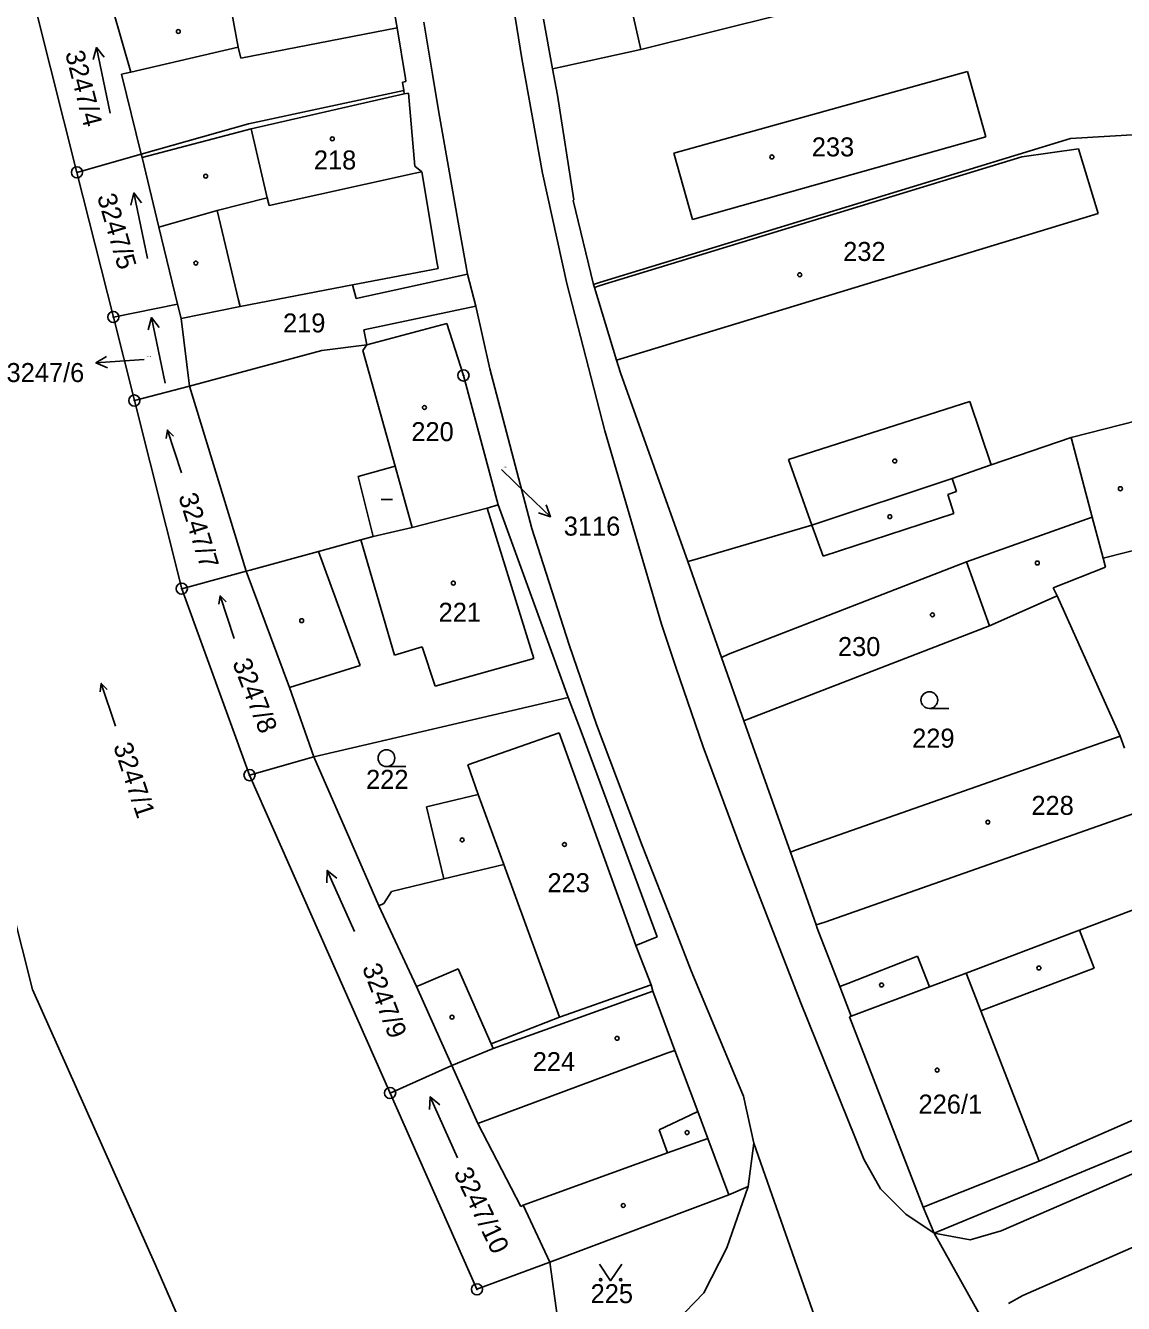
# Model space of a CAD drawing. Extents: x -736345 to -729997, y -1130177 to -1122501.
# Drawn here: x -733843 to -733744.7, y -1126448.2 to -1126333.8 of the extents above; entities that cross this region are included whole.
import ezdxf

# ---------------------------------------------------------------- set-up
doc = ezdxf.new("R2010")
doc.units = 0
for name, color, linetype in [('Vrstva 1', 7, 'Continuous'), ('Vrstva 16', 7, 'Continuous'), ('Vrstva 18', 7, 'Continuous'), ('Vrstva 19', 7, 'Continuous'), ('Vrstva 25', 7, 'Continuous'), ('Vrstva 4', 7, 'Continuous')]:
    doc.layers.add(name, color=color, linetype=linetype)

msp = doc.modelspace()

# ---------------------------------------------------------------- linework, layer by layer
at = {"layer": 'Vrstva 1'}
for points in [[(-733870.73, -1126307.5), (-733842.36, -1126420.12)], [(-733787.92, -1126335.97), (-733790.36, -1126325.15)], [(-733742.86, -1126324.72), (-733787.92, -1126335.97)], [(-733798.57, -1126336.78), (-733800.32, -1126325.81)], [(-733809.73, -1126334.03), (-733810.85, -1126327.66)], [(-733841.89, -1126332.98), (-733838.37, -1126346.96)], [(-733833.56, -1126337.99), (-733835.16, -1126332.39)], [(-733808.98, -1126338.55), (-733809.73, -1126334.03)], [(-733807.32, -1126333.5), (-733806.55, -1126338.18)], [(-733796.63, -1126333.25), (-733795.81, -1126337.7)], [(-733787.92, -1126335.97), (-733794.71, -1126337.46)], [(-733796.71, -1126347.03), (-733798.57, -1126336.78)], [(-733794.71, -1126337.46), (-733795.81, -1126337.7)], [(-733795.81, -1126337.7), (-733795.38, -1126340.06)], [(-733833.56, -1126337.99), (-733834.38, -1126338.18)], [(-733834.38, -1126338.18), (-733832.62, -1126345.34)], [(-733809.24, -1126338.89), (-733808.93, -1126338.84)], [(-733809.13, -1126339.63), (-733809.24, -1126338.89)], [(-733808.93, -1126338.84), (-733808.98, -1126338.55)], [(-733806.55, -1126338.18), (-733806.03, -1126341.41)], [(-733758.69, -1126337.92), (-733784.96, -1126345.25)], [(-733757.04, -1126343.78), (-733758.69, -1126337.92)], [(-733823.01, -1126342.62), (-733809.13, -1126339.63)], [(-733809.08, -1126339.92), (-733809.13, -1126339.63)], [(-733808.71, -1126339.87), (-733809.08, -1126339.92)], [(-733808.15, -1126346.41), (-733808.71, -1126339.87)], [(-733795.38, -1126340.06), (-733793.91, -1126349.42)], [(-733806.03, -1126341.41), (-733805.22, -1126346)], [(-733832.62, -1126345.34), (-733823.01, -1126342.62)], [(-733733.41, -1126342.96), (-733749.48, -1126343.93)], [(-733749.48, -1126343.93), (-733791.62, -1126356.83)], [(-733783.3, -1126351.18), (-733757.04, -1126343.78)], [(-733838.37, -1126346.96), (-733832.62, -1126345.34)], [(-733832.54, -1126345.63), (-733832.62, -1126345.34)], [(-733832.54, -1126345.63), (-733831.03, -1126351.86)], [(-733784.96, -1126345.25), (-733783.3, -1126351.18)], [(-733807.51, -1126346.9), (-733808.15, -1126346.41)], [(-733806.59, -1126352.42), (-733807.51, -1126346.9)], [(-733805.22, -1126346), (-733804.17, -1126351.94)], [(-733835.11, -1126359.91), (-733838.37, -1126346.96)], [(-733794.54, -1126356.91), (-733796.71, -1126347.03)], [(-733793.91, -1126349.42), (-733793.98, -1126349.47)], [(-733793.98, -1126349.47), (-733792.14, -1126356.99)], [(-733829.36, -1126358.77), (-733831.03, -1126351.86)], [(-733806.16, -1126354.98), (-733806.59, -1126352.42)], [(-733804.17, -1126351.94), (-733803.41, -1126356.06)], [(-733813.72, -1126357.03), (-733806.65, -1126355.69)], [(-733803.41, -1126356.06), (-733813.39, -1126358.25)], [(-733806.65, -1126355.69), (-733806.06, -1126355.58)], [(-733806.06, -1126355.58), (-733806.16, -1126354.98)], [(-733803.41, -1126356.06), (-733802.68, -1126358.94)], [(-733823.77, -1126358.98), (-733813.72, -1126357.03)], [(-733813.39, -1126358.25), (-733813.72, -1126357.03)], [(-733791.14, -1126370.1), (-733794.54, -1126356.91)], [(-733792.14, -1126356.99), (-733791.62, -1126356.83)], [(-733792.06, -1126357.27), (-733792.14, -1126356.99)], [(-733790.09, -1126363.77), (-733792.06, -1126357.27)], [(-733829.36, -1126358.77), (-733835.11, -1126359.91)], [(-733829.05, -1126360.03), (-733829.36, -1126358.77)], [(-733829.05, -1126360.03), (-733823.77, -1126358.98)], [(-733802.68, -1126358.94), (-733812.7, -1126361.07)], [(-733801.42, -1126364.55), (-733802.68, -1126358.94)], [(-733833.23, -1126367.39), (-733835.11, -1126359.91)], [(-733828.29, -1126366.09), (-733829.05, -1126360.03)], [(-733812.42, -1126362.39), (-733805.26, -1126360.48)], [(-733805.26, -1126360.48), (-733803.79, -1126365.14)], [(-733812.7, -1126361.07), (-733812.42, -1126362.39)], [(-733816.47, -1126362.92), (-733827.96, -1126366)], [(-733812.42, -1126362.39), (-733816.47, -1126362.92)], [(-733789.74, -1126364.92), (-733790.09, -1126363.77)], [(-733803.79, -1126365.14), (-733800.69, -1126376.73)], [(-733797.66, -1126378.85), (-733801.42, -1126364.55)], [(-733783.72, -1126381.81), (-733789.74, -1126364.92)], [(-733833.23, -1126367.39), (-733828.29, -1126366.09)], [(-733827.96, -1126366), (-733828.29, -1126366.09)], [(-733828.29, -1126366.09), (-733823.23, -1126382.66)], [(-733828.99, -1126384.23), (-733833.23, -1126367.39)], [(-733749.42, -1126370.69), (-733743.45, -1126369.16)], [(-733786.08, -1126387.41), (-733791.14, -1126370.1)], [(-733749.42, -1126370.69), (-733756.57, -1126373.15)], [(-733760.05, -1126374.37), (-733756.57, -1126373.15)], [(-733772.62, -1126378.53), (-733760.05, -1126374.37)], [(-733801.68, -1126377.03), (-733808.39, -1126378.76)], [(-733800.69, -1126376.73), (-733801.68, -1126377.03)], [(-733800.69, -1126376.73), (-733795.91, -1126389.86)], [(-733808.39, -1126378.76), (-733811.87, -1126379.56)], [(-733794.33, -1126389.26), (-733797.66, -1126378.85)], [(-733783.05, -1126381.61), (-733772.62, -1126378.53)], [(-733812.98, -1126379.87), (-733816.75, -1126380.91)], [(-733811.87, -1126379.56), (-733812.98, -1126379.87)], [(-733740.67, -1126380.01), (-733746.54, -1126381.51)], [(-733816.75, -1126380.91), (-733822.88, -1126382.57)], [(-733783.72, -1126381.81), (-733783.05, -1126381.61)], [(-733780.7, -1126390.38), (-733783.72, -1126381.81)], [(-733746.34, -1126382.29), (-733751.01, -1126384.15)], [(-733746.54, -1126381.51), (-733746.34, -1126382.29)], [(-733828.99, -1126384.23), (-733823.23, -1126382.66)], [(-733822.88, -1126382.57), (-733823.23, -1126382.66)], [(-733823.23, -1126382.66), (-733819.36, -1126393.09)], [(-733828.99, -1126384.23), (-733822.93, -1126400.92)], [(-733751.01, -1126384.15), (-733750.68, -1126384.87)], [(-733750.68, -1126384.87), (-733756.71, -1126387.56)], [(-733745.03, -1126397.42), (-733750.68, -1126384.87)], [(-733784.79, -1126391.25), (-733786.08, -1126387.41)], [(-733778.24, -1126395.88), (-733756.71, -1126387.56)], [(-733791.87, -1126396.4), (-733794.33, -1126389.26)], [(-733795.91, -1126389.86), (-733794.42, -1126393.98)], [(-733780.7, -1126390.38), (-733778.71, -1126396.06)], [(-733782.35, -1126398.4), (-733784.79, -1126391.25)], [(-733819.36, -1126393.09), (-733817.16, -1126399.27)], [(-733794.42, -1126393.98), (-733812.44, -1126398.17)], [(-733794.42, -1126393.98), (-733793.25, -1126397.01)], [(-733778.71, -1126396.06), (-733778.24, -1126395.88)], [(-733774.54, -1126407.81), (-733778.71, -1126396.06)], [(-733795.22, -1126397.13), (-733803.4, -1126399.99)], [(-733788.36, -1126416.16), (-733795.22, -1126397.13)], [(-733793.25, -1126397.01), (-733786.46, -1126415.39)], [(-733787.79, -1126407.21), (-733791.87, -1126396.4)], [(-733812.44, -1126398.17), (-733816.68, -1126399.15)], [(-733778.95, -1126407.56), (-733782.35, -1126398.4)], [(-733745.03, -1126397.42), (-733774.07, -1126407.65)], [(-733817.16, -1126399.27), (-733822.93, -1126400.92)], [(-733816.68, -1126399.15), (-733817.16, -1126399.27)], [(-733813.95, -1126406.66), (-733817.16, -1126399.27)], [(-733803.4, -1126399.99), (-733802.46, -1126402.66)], [(-733822.93, -1126400.92), (-733810.35, -1126429.38)], [(-733755.68, -1126441.72), (-733662.88, -1126401.46)], [(-733802.46, -1126402.66), (-733807.1, -1126403.75)], [(-733807.1, -1126403.75), (-733805.55, -1126410.21)], [(-733811.36, -1126412.61), (-733813.95, -1126406.66)], [(-733784.85, -1126414.73), (-733787.79, -1126407.21)], [(-733773.62, -1126421.26), (-733778.95, -1126407.56)], [(-733774.07, -1126407.65), (-733774.54, -1126407.81)], [(-733772.24, -1126414.31), (-733774.54, -1126407.81)], [(-733805.55, -1126410.21), (-733810.21, -1126411.33)], [(-733810.21, -1126411.33), (-733810.91, -1126412.4)], [(-733810.91, -1126412.4), (-733811.36, -1126412.61)], [(-733808, -1126419.84), (-733811.36, -1126412.61)], [(-733741.8, -1126412.21), (-733748.67, -1126414.81)], [(-733772.24, -1126414.31), (-733772.14, -1126414.61)], [(-733786.46, -1126415.39), (-733788.36, -1126416.16)], [(-733783.4, -1126418.45), (-733784.85, -1126414.73)], [(-733770.12, -1126419.84), (-733772.14, -1126414.61)], [(-733758.81, -1126418.64), (-733749.15, -1126414.99)], [(-733748.67, -1126414.81), (-733749.15, -1126414.99)], [(-733788.36, -1126416.16), (-733787, -1126419.7)], [(-733781.06, -1126424.09), (-733783.4, -1126418.45)], [(-733762.09, -1126419.88), (-733758.81, -1126418.64)], [(-733831.32, -1126444.86), (-733842.36, -1126420.12)], [(-733808, -1126419.84), (-733804.83, -1126426.92)], [(-733787, -1126419.7), (-733795.19, -1126422.58)], [(-733787, -1126419.7), (-733786.85, -1126420.27)], [(-733769.1, -1126422.5), (-733770.12, -1126419.84)], [(-733769.1, -1126422.5), (-733762.09, -1126419.88)], [(-733786.85, -1126420.27), (-733784.88, -1126425.56)], [(-733767.95, -1126435.31), (-733773.62, -1126421.26)], [(-733795.19, -1126422.58), (-733801.3, -1126424.99)], [(-733769.25, -1126422.56), (-733769.1, -1126422.5)], [(-733762.66, -1126439.61), (-733769.25, -1126422.56)], [(-733778.74, -1126429.67), (-733781.06, -1126424.09)], [(-733801.12, -1126425.4), (-733804.83, -1126426.92)], [(-733801.3, -1126424.99), (-733801.12, -1126425.4)], [(-733782.83, -1126431.03), (-733784.88, -1126425.56)], [(-733810.35, -1126429.38), (-733804.83, -1126426.92)], [(-733804.83, -1126426.92), (-733802.5, -1126432.11)], [(-733752.27, -1126435.47), (-733734.5, -1126427.7)], [(-733802.58, -1126446.95), (-733810.35, -1126429.38)], [(-733777.81, -1126433.87), (-733778.74, -1126429.67)], [(-733781.92, -1126433.44), (-733782.83, -1126431.03)], [(-733802.5, -1126432.11), (-733798.66, -1126439.54)], [(-733761.68, -1126441.93), (-733737.53, -1126431.92)], [(-733781.92, -1126433.44), (-733780.03, -1126438.5)], [(-733777.81, -1126433.87), (-733778.31, -1126437.75)], [(-733763.65, -1126474.3), (-733777.81, -1126433.87)], [(-733766.48, -1126437.97), (-733767.95, -1126435.31)], [(-733752.27, -1126435.47), (-733762.66, -1126439.61)], [(-733778.31, -1126437.75), (-733780.21, -1126443.25)], [(-733778.31, -1126437.75), (-733780.03, -1126438.5)], [(-733764.21, -1126440.21), (-733766.48, -1126437.97)], [(-733798.66, -1126439.54), (-733798.45, -1126439.43)], [(-733798.45, -1126439.43), (-733796.06, -1126444.51)], [(-733780.03, -1126438.5), (-733796.06, -1126444.51)], [(-733761.68, -1126441.93), (-733764.21, -1126440.21)], [(-733762.66, -1126439.61), (-733761.68, -1126441.93)], [(-733753.75, -1126447.52), (-733737.53, -1126440.41)], [(-733758.46, -1126442.51), (-733755.68, -1126441.72)], [(-733761.68, -1126441.93), (-733757.17, -1126449.97)], [(-733761.68, -1126441.93), (-733758.46, -1126442.51)], [(-733780.21, -1126443.25), (-733782.28, -1126447.28)], [(-733821.47, -1126467.45), (-733831.32, -1126444.86)], [(-733796.06, -1126444.51), (-733802.58, -1126446.95)], [(-733796.06, -1126444.51), (-733794.72, -1126454.29)], [(-733782.28, -1126447.28), (-733785.63, -1126450.72)], [(-733755.01, -1126448.22), (-733753.75, -1126447.52)]]:
    msp.add_lwpolyline(points, dxfattribs=at)
at = {"layer": 'Vrstva 16'}
for points in [[(-733832.35, -1126363.7), (-733833.68, -1126363.8)], [(-733800.39, -1126373.56), (-733798.17, -1126375.7)]]:
    msp.add_lwpolyline(points, dxfattribs=at)
at = {"layer": 'Vrstva 25'}
for points in [[(-733836.908, -1126336.865), (-733836.623, -1126335.784), (-733835.93, -1126336.661)], [(-733835.397, -1126341.656), (-733836.623, -1126335.784)], [(-733833.558, -1126349.885), (-733833.273, -1126348.804), (-733832.58, -1126349.681)], [(-733832.047, -1126354.676), (-733833.273, -1126348.804)], [(-733831.988, -1126361.045), (-733831.703, -1126359.964), (-733831.01, -1126360.841)], [(-733830.477, -1126365.836), (-733831.703, -1126359.964)], [(-733835.636, -1126364.448), (-733836.671, -1126364.024), (-733835.711, -1126363.452)], [(-733833.68, -1126363.8), (-733836.671, -1126364.024)], [(-733830.378, -1126370.773), (-733830.27, -1126370.031), (-733829.742, -1126370.563)], [(-733829.009, -1126373.848), (-733830.27, -1126370.031)], [(-733811.14, -1126376.25), (-733810.14, -1126376.25)], [(-733798.17, -1126375.7), (-733796.012, -1126377.783)], [(-733796.384, -1126376.729), (-733796.012, -1126377.783), (-733797.079, -1126377.448)], [(-733825.668, -1126385.623), (-733825.56, -1126384.881), (-733825.032, -1126385.413)], [(-733824.299, -1126388.698), (-733825.56, -1126384.881)], [(-733836.298, -1126393.453), (-733836.19, -1126392.711), (-733835.662, -1126393.243)], [(-733834.929, -1126396.528), (-733836.19, -1126392.711)], [(-733762.1, -1126394.95), (-733760.35, -1126394.95)], [(-733810.68, -1126400.15), (-733808.93, -1126400.15)], [(-733816.025, -1126410.561), (-733815.979, -1126409.444), (-733815.113, -1126410.151)], [(-733813.521, -1126414.916), (-733815.979, -1126409.444)], [(-733806.825, -1126430.841), (-733806.779, -1126429.724), (-733805.913, -1126430.431)], [(-733804.321, -1126435.196), (-733806.779, -1126429.724)], [(-733791.62, -1126444.69), (-733790.62, -1126446.19), (-733789.62, -1126444.69)]]:
    msp.add_lwpolyline(points, dxfattribs=at)
for centre, radius in [((-733829.3, -1126334.35), 0.175), ((-733815.52, -1126343.96), 0.175), ((-733776.19, -1126345.58), 0.175), ((-733838.37, -1126346.96), 0.5), ((-733838.37, -1126346.96), 0.032), ((-733826.85, -1126347.3), 0.175), ((-733827.73, -1126355.08), 0.175), ((-733773.7, -1126356.13), 0.175), ((-733835.11, -1126359.91), 0.5), ((-733835.11, -1126359.91), 0.032), ((-733803.79, -1126365.14), 0.5), ((-733803.79, -1126365.14), 0.032), ((-733833.23, -1126367.39), 0.5), ((-733833.23, -1126367.39), 0.032), ((-733807.28, -1126368.01), 0.175), ((-733765.2, -1126372.8), 0.175), ((-733745.01, -1126375.28), 0.175), ((-733765.64, -1126377.78), 0.175), ((-733752.44, -1126381.93), 0.175), ((-733828.99, -1126384.23), 0.5), ((-733828.99, -1126384.23), 0.032), ((-733804.69, -1126383.73), 0.175), ((-733818.26, -1126387.09), 0.175), ((-733761.83, -1126386.57), 0.175), ((-733762.1, -1126394.2), 0.75), ((-733810.68, -1126399.4), 0.75), ((-733822.93, -1126400.92), 0.5), ((-733822.93, -1126400.92), 0.032), ((-733756.87, -1126405.13), 0.175), ((-733803.9, -1126406.72), 0.175), ((-733794.75, -1126407.13), 0.175), ((-733752.3, -1126418.19), 0.175), ((-733766.38, -1126419.71), 0.175), ((-733804.81, -1126422.59), 0.175), ((-733790.04, -1126424.48), 0.175), ((-733761.4, -1126427.33), 0.175), ((-733810.35, -1126429.38), 0.5), ((-733810.35, -1126429.38), 0.032), ((-733783.78, -1126432.92), 0.175), ((-733789.49, -1126439.45), 0.175), ((-733802.58, -1126446.95), 0.5), ((-733791.52, -1126446.09), 0.1), ((-733789.72, -1126446.09), 0.1), ((-733802.58, -1126446.95), 0.032)]:
    msp.add_circle(centre, radius, dxfattribs=at)
at = {"layer": 'Vrstva 4'}
for points in [[(-733823.95, -1126335.75), (-733824.93, -1126330.37)], [(-733809.73, -1126334.03), (-733823.72, -1126336.73)], [(-733823.95, -1126335.75), (-733833.56, -1126337.99)], [(-733823.72, -1126336.73), (-733823.95, -1126335.75)], [(-733809.08, -1126339.92), (-733822.77, -1126343.06)], [(-733822.77, -1126343.06), (-733832.54, -1126345.63)], [(-733822.77, -1126343.06), (-733821.35, -1126349.25)], [(-733791.56, -1126357.1), (-733753.82, -1126345.57)], [(-733753.82, -1126345.57), (-733748.75, -1126344.85)], [(-733748.75, -1126344.85), (-733747, -1126350.64)], [(-733808.1, -1126347.03), (-733807.51, -1126346.9)], [(-733808.1, -1126347.03), (-733821.18, -1126349.94)], [(-733831.03, -1126351.86), (-733825.83, -1126350.36)], [(-733821.35, -1126349.25), (-733825.83, -1126350.36)], [(-733825.83, -1126350.36), (-733823.91, -1126358.4)], [(-733821.18, -1126349.94), (-733821.35, -1126349.25)], [(-733747, -1126350.64), (-733789.42, -1126363.57)], [(-733792.06, -1126357.27), (-733791.56, -1126357.1)], [(-733823.77, -1126358.98), (-733823.91, -1126358.4)], [(-733812.42, -1126362.39), (-733812.78, -1126362.9)], [(-733812.78, -1126362.9), (-733809.91, -1126373.27)], [(-733789.42, -1126363.57), (-733790.09, -1126363.77)], [(-733758.47, -1126367.48), (-733774.7, -1126372.66)], [(-733756.57, -1126373.15), (-733758.47, -1126367.48)], [(-733747.52, -1126377.83), (-733749.42, -1126370.69)], [(-733774.7, -1126372.66), (-733772.62, -1126378.53)], [(-733809.91, -1126373.27), (-733813.2, -1126374.2)], [(-733813.2, -1126374.2), (-733811.87, -1126379.56)], [(-733809.91, -1126373.27), (-733808.39, -1126378.76)], [(-733759.67, -1126375.53), (-733760.05, -1126374.37)], [(-733760.45, -1126375.81), (-733759.67, -1126375.53)], [(-733759.91, -1126377.5), (-733760.45, -1126375.81)], [(-733797.5, -1126390.47), (-733801.68, -1126377.03)], [(-733771.6, -1126381.33), (-733759.91, -1126377.5)], [(-733772.62, -1126378.53), (-733771.6, -1126381.33)], [(-733758.78, -1126381.84), (-733747.52, -1126377.83)], [(-733746.54, -1126381.51), (-733747.52, -1126377.83)], [(-733809.96, -1126390.17), (-733812.98, -1126379.87)], [(-733813.03, -1126391.11), (-733816.75, -1126380.91)], [(-733758.78, -1126381.84), (-733780.07, -1126390.09)], [(-733756.71, -1126387.56), (-733758.78, -1126381.84)], [(-733807.48, -1126389.43), (-733809.96, -1126390.17)], [(-733806.33, -1126392.97), (-733807.48, -1126389.43)], [(-733780.07, -1126390.09), (-733780.7, -1126390.38)], [(-733813.03, -1126391.11), (-733819.36, -1126393.09)], [(-733797.5, -1126390.47), (-733806.33, -1126392.97)], [(-733744.64, -1126398.5), (-733745.03, -1126397.42)], [(-733800.16, -1126408.91), (-733802.46, -1126402.66)], [(-733742.7, -1126403.97), (-733771.45, -1126414.08)], [(-733805.55, -1126410.21), (-733800.16, -1126408.91)], [(-733800.16, -1126408.91), (-733795.19, -1126422.58)], [(-733771.45, -1126414.08), (-733772.24, -1126414.31)], [(-733747.37, -1126418.19), (-733748.67, -1126414.81)], [(-733769.4, -1126419.56), (-733763.15, -1126417.14)], [(-733763.15, -1126417.14), (-733762.09, -1126419.88)], [(-733807.54, -1126419.65), (-733804.26, -1126418.25)], [(-733804.26, -1126418.25), (-733801.3, -1126424.99)], [(-733757.49, -1126422.03), (-733758.81, -1126418.64)], [(-733747.37, -1126418.19), (-733757.49, -1126422.03)], [(-733807.54, -1126419.65), (-733808, -1126419.84)], [(-733770.12, -1126419.84), (-733769.4, -1126419.56)], [(-733786.85, -1126420.27), (-733801.12, -1126425.4)], [(-733757.49, -1126422.03), (-733753.97, -1126431.09)], [(-733785.6, -1126425.82), (-733802.5, -1126432.11)], [(-733784.88, -1126425.56), (-733785.6, -1126425.82)], [(-733783.5, -1126431.35), (-733786.28, -1126432.68)], [(-733782.83, -1126431.03), (-733783.5, -1126431.35)], [(-733753.97, -1126431.09), (-733752.45, -1126435.01)], [(-733786.28, -1126432.68), (-733785.54, -1126434.73)], [(-733785.54, -1126434.73), (-733781.92, -1126433.44)], [(-733798.45, -1126439.43), (-733785.54, -1126434.73)], [(-733752.45, -1126435.01), (-733752.27, -1126435.47)]]:
    msp.add_lwpolyline(points, dxfattribs=at)

# ---------------------------------------------------------------- texts
at = {"layer": 'Vrstva 16'}
for s, p in [('3247/6', (-733844.667, -1126365.73)), ('3116', (-733794.81, -1126379.48))]:
    msp.add_text(s, height=1.7, dxfattribs=at).set_placement(p)
at = {"layer": 'Vrstva 18'}
for s, rotation, p in [('3247/4', 284.30226, (-733839.437, -1126336.264)), ('3247/5', 286.30228, (-733836.582, -1126349.115)), ('3247/7', 287.20228, (-733829.31, -1126375.951)), ('3247/8', 291.30232, (-733824.492, -1126390.853)), ('3247/1', 288.40229, (-733835.138, -1126398.316)), ('3247/9', 291.10231, (-733812.882, -1126418.154)), ('3247/10', 295.50235, (-733804.694, -1126436.514))]:
    msp.add_text(s, height=1.7, rotation=rotation, dxfattribs=at).set_placement(p)
for s, height, p in [('219', 1.7, (-733819.93, -1126361.29)), ('3247/6', 0.1, (-733832.15, -1126363.5)), ('3116', 0.1, (-733800.19, -1126373.36)), ('229', 1.7, (-733763.64, -1126398.46)), ('222', 1.7, (-733812.5, -1126402.15)), ('225', 1.7, (-733792.41, -1126448.19))]:
    msp.add_text(s, height=height, dxfattribs=at).set_placement(p)
at = {"layer": 'Vrstva 19'}
for s, p in [('233', (-733772.62, -1126345.53)), ('218', (-733817.17, -1126346.7)), ('232', (-733769.81, -1126354.89)), ('220', (-733808.45, -1126371.02)), ('221', (-733806.01, -1126387.19)), ('230', (-733770.28, -1126390.26)), ('228', (-733752.97, -1126404.48)), ('223', (-733796.27, -1126411.4)), ('224', (-733797.59, -1126427.42)), ('226/1', (-733763.07, -1126431.22))]:
    msp.add_text(s, height=1.7, dxfattribs=at).set_placement(p)

doc.saveas('drawing.dxf')
